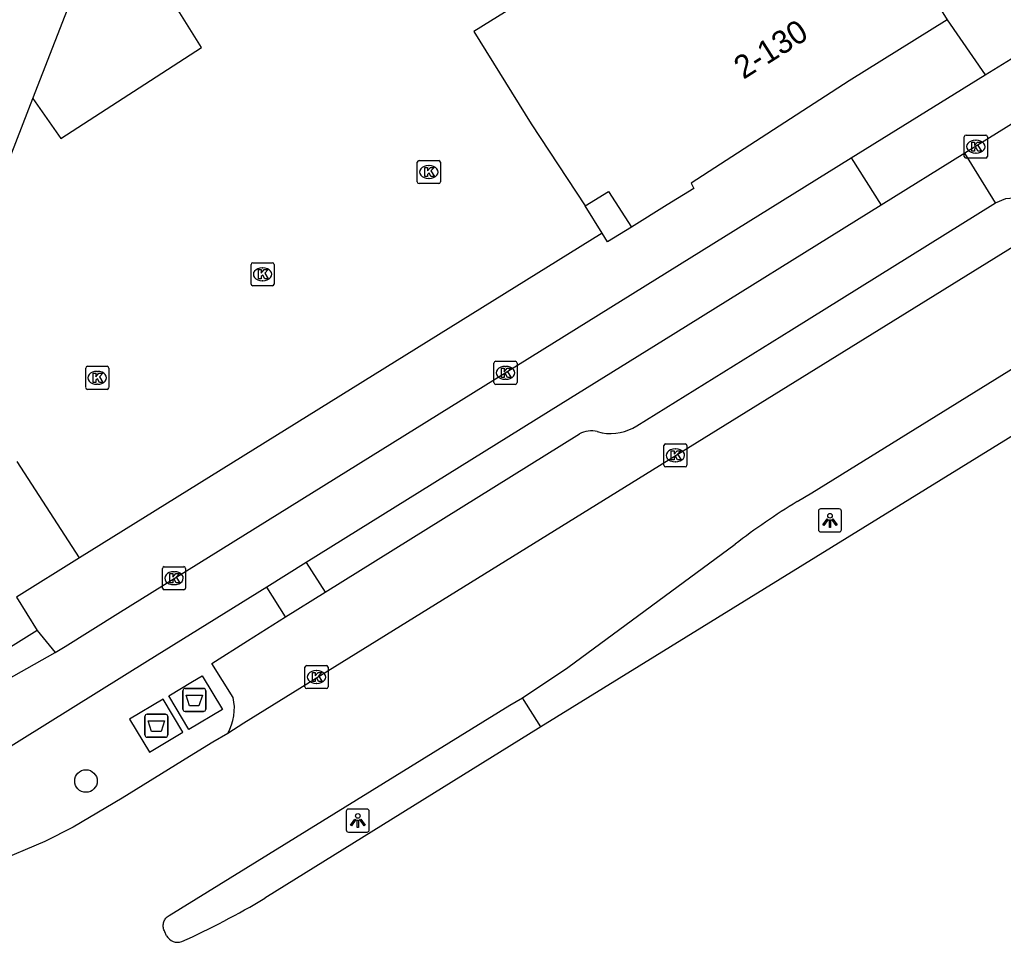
# Model space of a CAD drawing. Extents: x 159888 to 160757, y 384031 to 384746.
# Drawn here: x 160691.65 to 160734.31, y 384095.4 to 384135.43 of the extents above; entities that cross this region are included whole.
import ezdxf

# ---------------------------------------------------------------- set-up
doc = ezdxf.new("R2010")
doc.units = 0
for name, color, linetype in [('IMGEO_Afval_apart_plaats', 7, 'Continuous'), ('IMGEO_Boom', 7, 'Continuous'), ('IMGEO_Fietspad_open', 7, 'Continuous'), ('IMGEO_Haag', 7, 'Continuous'), ('IMGEO_Kolk', 7, 'Continuous'), ('IMGEO_Lichtpunt', 7, 'Continuous'), ('IMGEO_Pand', 7, 'Continuous'), ('IMGEO_Pand_nummerreeks', 7, 'Continuous'), ('IMGEO_Parkeervlak_open', 7, 'Continuous'), ('IMGEO_Rijbaan_lokaal_gesloten', 7, 'Continuous'), ('IMGEO_Verkeerseiland_open', 7, 'Continuous'), ('IMGEO_Voetpad_gesloten', 7, 'Continuous'), ('IMGEO_Voetpad_open', 7, 'Continuous')]:
    doc.layers.add(name, color=color, linetype=linetype)

msp = doc.modelspace()

# ---------------------------------------------------------------- linework, layer by layer
at = {"layer": 'IMGEO_Afval_apart_plaats'}
for p, q in [((160698.726, 384105.516), (160698.726, 384106.316)), ((160698.726, 384106.316), (160698.726, 384105.516)), ((160698.826, 384106.416), (160699.616, 384106.416)), ((160699.616, 384106.416), (160698.826, 384106.416)), ((160699.716, 384106.316), (160699.716, 384105.516)), ((160699.716, 384105.516), (160699.716, 384106.316)), ((160697.078, 384104.398), (160697.078, 384105.198)), ((160697.078, 384105.198), (160697.078, 384104.398)), ((160697.178, 384105.298), (160697.968, 384105.298)), ((160697.968, 384105.298), (160697.178, 384105.298)), ((160698.068, 384105.198), (160698.068, 384104.398)), ((160698.068, 384104.398), (160698.068, 384105.198)), ((160699.616, 384105.416), (160698.826, 384105.416)), ((160698.826, 384105.416), (160699.616, 384105.416)), ((160697.968, 384104.298), (160697.178, 384104.298)), ((160697.178, 384104.298), (160697.968, 384104.298))]:
    msp.add_line(p, q, dxfattribs=at)
for points in [[(160698.869, 384106.13), (160699.573, 384106.13), (160699.424, 384105.66), (160699.018, 384105.66), (160698.869, 384106.13)], [(160697.221, 384105.012), (160697.925, 384105.012), (160697.776, 384104.542), (160697.37, 384104.542), (160697.221, 384105.012)]]:
    msp.add_lwpolyline(points, dxfattribs=at)
for centre, start, end in [((160698.826, 384106.316), 90, 180), ((160698.826, 384106.316), 90, 180), ((160699.616, 384106.316), 0, 90), ((160699.616, 384106.316), 360, 90), ((160697.178, 384105.198), 90, 180), ((160697.178, 384105.198), 90, 180), ((160697.968, 384105.198), 0, 90), ((160697.968, 384105.198), 360, 90), ((160698.826, 384105.516), 180, 270), ((160698.826, 384105.516), 180, 270), ((160699.616, 384105.516), 270, 0), ((160699.616, 384105.516), 270, 0), ((160697.178, 384104.398), 180, 270), ((160697.178, 384104.398), 180, 270), ((160697.968, 384104.398), 270, 0), ((160697.968, 384104.398), 270, 0)]:
    msp.add_arc(centre, 0.1, start, end, dxfattribs=at)
at = {"layer": 'IMGEO_Boom'}
msp.add_circle((160694.521, 384102.398), 0.489, dxfattribs=at)
at = {"layer": 'IMGEO_Fietspad_open'}
for points in [[(160733.528, 384133.035), (160734.658, 384133.736)], [(160727.72, 384129.43), (160733.528, 384133.035)], [(160736.879, 384132.277), (160732.638, 384129.64)], [(160732.638, 384129.64), (160729.016, 384127.388)], [(160693.185, 384107.97), (160693.613, 384108.24), (160695.906, 384109.665), (160727.72, 384129.43)], [(160727.72, 384129.43), (160729.016, 384127.388)], [(160729.016, 384127.388), (160719.572, 384121.517), (160715.123, 384118.755), (160704.07, 384111.879)], [(160704.07, 384111.879), (160702.361, 384110.816)], [(160702.361, 384110.816), (160697.19, 384107.599), (160690.615, 384103.509)], [(160689.581, 384105.954), (160693.185, 384107.97)]]:
    msp.add_lwpolyline(points, dxfattribs=at)
at = {"layer": 'IMGEO_Haag'}
msp.add_lwpolyline([(160733.968, 384127.487), (160732.638, 384129.64)], dxfattribs=at)
at = {"layer": 'IMGEO_Kolk'}
for p, q in [((160732.696, 384130.423), (160733.548, 384130.423)), ((160732.621, 384129.497), (160732.621, 384130.349)), ((160733.109, 384130.203), (160733.134, 384130.203)), ((160733.622, 384130.349), (160733.622, 384129.497)), ((160733.132, 384129.643), (160733.107, 384129.643)), ((160708.894, 384128.394), (160708.894, 384129.246)), ((160708.969, 384129.32), (160709.821, 384129.32)), ((160709.382, 384129.1), (160709.407, 384129.1)), ((160709.895, 384129.246), (160709.895, 384128.394)), ((160733.548, 384129.423), (160732.696, 384129.423)), ((160709.821, 384128.32), (160708.969, 384128.32)), ((160709.405, 384128.54), (160709.38, 384128.54)), ((160701.757, 384124.885), (160702.609, 384124.885)), ((160701.682, 384123.959), (160701.682, 384124.811)), ((160702.17, 384124.665), (160702.195, 384124.665)), ((160702.683, 384124.811), (160702.683, 384123.959)), ((160702.193, 384124.105), (160702.168, 384124.105)), ((160702.609, 384123.885), (160701.757, 384123.885)), ((160712.293, 384120.608), (160713.145, 384120.608)), ((160694.509, 384119.465), (160694.509, 384120.317)), ((160694.584, 384120.391), (160695.436, 384120.391)), ((160694.997, 384120.171), (160695.022, 384120.171)), ((160695.51, 384120.317), (160695.51, 384119.465)), ((160712.218, 384119.682), (160712.218, 384120.534)), ((160712.706, 384120.388), (160712.731, 384120.388)), ((160713.219, 384120.534), (160713.219, 384119.682)), ((160712.729, 384119.828), (160712.704, 384119.828)), ((160695.436, 384119.391), (160694.584, 384119.391)), ((160695.02, 384119.611), (160694.995, 384119.611)), ((160713.145, 384119.608), (160712.293, 384119.608)), ((160719.587, 384116.101), (160719.587, 384116.953)), ((160719.662, 384117.027), (160720.514, 384117.027)), ((160720.075, 384116.807), (160720.1, 384116.807)), ((160720.588, 384116.953), (160720.588, 384116.101)), ((160720.514, 384116.027), (160719.662, 384116.027)), ((160720.098, 384116.247), (160720.073, 384116.247)), ((160697.841, 384110.772), (160697.841, 384111.624)), ((160697.916, 384111.698), (160698.768, 384111.698)), ((160698.842, 384111.624), (160698.842, 384110.772)), ((160698.329, 384111.478), (160698.354, 384111.478)), ((160698.352, 384110.918), (160698.327, 384110.918)), ((160698.768, 384110.698), (160697.916, 384110.698)), ((160704.021, 384106.483), (160704.021, 384107.335)), ((160704.096, 384107.409), (160704.948, 384107.409)), ((160705.022, 384107.335), (160705.022, 384106.483)), ((160704.509, 384107.189), (160704.534, 384107.189)), ((160704.532, 384106.629), (160704.507, 384106.629)), ((160704.948, 384106.409), (160704.096, 384106.409))]:
    msp.add_line(p, q, dxfattribs=at)
for points in [[(160732.696, 384130.423), (160733.548, 384130.423)], [(160732.621, 384129.497), (160732.621, 384130.349)], [(160732.942, 384130.123), (160733.065, 384130.123), (160733.065, 384129.972), (160733.195, 384130.123), (160733.359, 384130.123), (160733.213, 384129.972), (160733.366, 384129.723), (160733.214, 384129.723), (160733.129, 384129.887), (160733.065, 384129.82), (160733.065, 384129.723), (160732.942, 384129.723), (160732.942, 384130.123)], [(160733.622, 384130.349), (160733.622, 384129.497)], [(160708.894, 384128.394), (160708.894, 384129.246)], [(160708.969, 384129.32), (160709.821, 384129.32)], [(160709.895, 384129.246), (160709.895, 384128.394)], [(160733.548, 384129.423), (160732.696, 384129.423)], [(160709.215, 384129.02), (160709.338, 384129.02), (160709.338, 384128.869), (160709.468, 384129.02), (160709.632, 384129.02), (160709.486, 384128.869), (160709.639, 384128.62), (160709.487, 384128.62), (160709.402, 384128.784), (160709.338, 384128.717), (160709.338, 384128.62), (160709.215, 384128.62), (160709.215, 384129.02)], [(160709.821, 384128.32), (160708.969, 384128.32)], [(160701.757, 384124.885), (160702.609, 384124.885)], [(160701.682, 384123.959), (160701.682, 384124.811)], [(160702.003, 384124.585), (160702.126, 384124.585), (160702.126, 384124.434), (160702.256, 384124.585), (160702.42, 384124.585), (160702.274, 384124.434), (160702.427, 384124.185), (160702.275, 384124.185), (160702.19, 384124.349), (160702.126, 384124.282), (160702.126, 384124.185), (160702.003, 384124.185), (160702.003, 384124.585)], [(160702.683, 384124.811), (160702.683, 384123.959)], [(160702.609, 384123.885), (160701.757, 384123.885)], [(160712.293, 384120.608), (160713.145, 384120.608)], [(160694.509, 384119.465), (160694.509, 384120.317)], [(160694.584, 384120.391), (160695.436, 384120.391)], [(160695.51, 384120.317), (160695.51, 384119.465)], [(160712.218, 384119.682), (160712.218, 384120.534)], [(160712.539, 384120.308), (160712.662, 384120.308), (160712.662, 384120.157), (160712.792, 384120.308), (160712.956, 384120.308), (160712.81, 384120.157), (160712.963, 384119.908), (160712.811, 384119.908), (160712.726, 384120.072), (160712.662, 384120.005), (160712.662, 384119.908), (160712.539, 384119.908), (160712.539, 384120.308)], [(160713.219, 384120.534), (160713.219, 384119.682)], [(160694.83, 384120.091), (160694.953, 384120.091), (160694.953, 384119.94), (160695.083, 384120.091), (160695.247, 384120.091), (160695.101, 384119.94), (160695.254, 384119.691), (160695.102, 384119.691), (160695.017, 384119.855), (160694.953, 384119.788), (160694.953, 384119.691), (160694.83, 384119.691), (160694.83, 384120.091)], [(160695.436, 384119.391), (160694.584, 384119.391)], [(160713.145, 384119.608), (160712.293, 384119.608)], [(160719.587, 384116.101), (160719.587, 384116.953)], [(160719.662, 384117.027), (160720.514, 384117.027)], [(160719.908, 384116.727), (160720.031, 384116.727), (160720.031, 384116.576), (160720.161, 384116.727), (160720.325, 384116.727), (160720.179, 384116.576), (160720.332, 384116.327), (160720.18, 384116.327), (160720.095, 384116.491), (160720.031, 384116.424), (160720.031, 384116.327), (160719.908, 384116.327), (160719.908, 384116.727)], [(160720.588, 384116.953), (160720.588, 384116.101)], [(160720.514, 384116.027), (160719.662, 384116.027)], [(160697.841, 384110.772), (160697.841, 384111.624)], [(160697.916, 384111.698), (160698.768, 384111.698)], [(160698.842, 384111.624), (160698.842, 384110.772)], [(160698.162, 384111.398), (160698.285, 384111.398), (160698.285, 384111.247), (160698.415, 384111.398), (160698.579, 384111.398), (160698.433, 384111.247), (160698.586, 384110.998), (160698.434, 384110.998), (160698.349, 384111.162), (160698.285, 384111.095), (160698.285, 384110.998), (160698.162, 384110.998), (160698.162, 384111.398)], [(160698.768, 384110.698), (160697.916, 384110.698)], [(160704.021, 384106.483), (160704.021, 384107.335)], [(160704.096, 384107.409), (160704.948, 384107.409)], [(160705.022, 384107.335), (160705.022, 384106.483)], [(160704.342, 384107.109), (160704.465, 384107.109), (160704.465, 384106.958), (160704.595, 384107.109), (160704.759, 384107.109), (160704.613, 384106.958), (160704.766, 384106.709), (160704.614, 384106.709), (160704.529, 384106.873), (160704.465, 384106.806), (160704.465, 384106.709), (160704.342, 384106.709), (160704.342, 384107.109)], [(160704.948, 384106.409), (160704.096, 384106.409)]]:
    msp.add_lwpolyline(points, dxfattribs=at)
for centre, start, end in [((160732.698, 384130.347), 91.552, 178.448), ((160732.698, 384130.347), 91.552, 178.448), ((160733.546, 384130.347), 1.552, 88.448), ((160733.546, 384130.347), 1.552, 88.448), ((160708.971, 384129.244), 91.552, 178.448), ((160708.971, 384129.244), 91.552, 178.448), ((160709.819, 384129.244), 1.552, 88.448), ((160709.819, 384129.244), 1.552, 88.448), ((160732.698, 384129.499), 181.552, 268.448), ((160732.698, 384129.499), 181.552, 268.448), ((160733.546, 384129.499), 271.552, 358.448), ((160733.546, 384129.499), 271.552, 358.448), ((160708.971, 384128.396), 181.552, 268.448), ((160708.971, 384128.396), 181.552, 268.448), ((160709.819, 384128.396), 271.552, 358.448), ((160709.819, 384128.396), 271.552, 358.448), ((160701.759, 384124.809), 91.552, 178.448), ((160701.759, 384124.809), 91.552, 178.448), ((160702.607, 384124.809), 1.552, 88.448), ((160702.607, 384124.809), 1.552, 88.448), ((160701.759, 384123.961), 181.552, 268.448), ((160701.759, 384123.961), 181.552, 268.448), ((160702.607, 384123.961), 271.552, 358.448), ((160702.607, 384123.961), 271.552, 358.448), ((160712.295, 384120.532), 91.552, 178.448), ((160712.295, 384120.532), 91.552, 178.448), ((160713.143, 384120.532), 1.552, 88.448), ((160713.143, 384120.532), 1.552, 88.448), ((160694.586, 384120.315), 91.552, 178.448), ((160694.586, 384120.315), 91.552, 178.448), ((160695.434, 384120.315), 1.552, 88.448), ((160695.434, 384120.315), 1.552, 88.448), ((160694.586, 384119.467), 181.552, 268.448), ((160694.586, 384119.467), 181.552, 268.448), ((160695.434, 384119.467), 271.552, 358.448), ((160695.434, 384119.467), 271.552, 358.448), ((160712.295, 384119.684), 181.552, 268.448), ((160712.295, 384119.684), 181.552, 268.448), ((160713.143, 384119.684), 271.552, 358.448), ((160713.143, 384119.684), 271.552, 358.448), ((160719.664, 384116.951), 91.552, 178.448), ((160719.664, 384116.951), 91.552, 178.448), ((160720.512, 384116.951), 1.552, 88.448), ((160720.512, 384116.951), 1.552, 88.448), ((160719.664, 384116.103), 181.552, 268.448), ((160719.664, 384116.103), 181.552, 268.448), ((160720.512, 384116.103), 271.552, 358.448), ((160720.512, 384116.103), 271.552, 358.448), ((160697.918, 384111.622), 91.552, 178.448), ((160697.918, 384111.622), 91.552, 178.448), ((160698.766, 384111.622), 1.552, 88.448), ((160698.766, 384111.622), 1.552, 88.448), ((160697.918, 384110.774), 181.552, 268.448), ((160697.918, 384110.774), 181.552, 268.448), ((160698.766, 384110.774), 271.552, 358.448), ((160698.766, 384110.774), 271.552, 358.448), ((160704.098, 384107.333), 91.552, 178.448), ((160704.098, 384107.333), 91.552, 178.448), ((160704.946, 384107.333), 1.552, 88.448), ((160704.946, 384107.333), 1.552, 88.448), ((160704.098, 384106.485), 181.552, 268.448), ((160704.098, 384106.485), 181.552, 268.448), ((160704.946, 384106.485), 271.552, 358.448), ((160704.946, 384106.485), 271.552, 358.448)]:
    msp.add_arc(centre, 0.0765, start, end, dxfattribs=at)
for centre, major_axis, ratio, start_param, end_param in [((160733.108, 384129.923), (-0.387, 0.002), 0.722429, 4.712389, 7.853982), ((160733.133, 384129.923), (-0.39, 0.002), 0.717154, 1.570796, 4.712389), ((160709.381, 384128.82), (-0.387, 0.002), 0.722429, 4.712389, 7.853982), ((160709.406, 384128.82), (-0.39, 0.002), 0.717154, 1.570796, 4.712389), ((160702.169, 384124.385), (-0.387, 0.002), 0.722429, 4.712389, 7.853982), ((160702.194, 384124.385), (-0.39, 0.002), 0.717154, 1.570796, 4.712389), ((160694.996, 384119.891), (-0.387, 0.002), 0.722429, 4.712389, 7.853982), ((160695.021, 384119.891), (-0.39, 0.002), 0.717154, 1.570796, 4.712389), ((160712.705, 384120.108), (-0.387, 0.002), 0.722429, 4.712389, 7.853982), ((160712.73, 384120.108), (-0.39, 0.002), 0.717154, 1.570796, 4.712389), ((160720.074, 384116.527), (-0.387, 0.002), 0.722429, 4.712389, 7.853982), ((160720.099, 384116.527), (-0.39, 0.002), 0.717154, 1.570796, 4.712389), ((160698.328, 384111.198), (-0.387, 0.002), 0.722429, 4.712389, 7.853982), ((160698.353, 384111.198), (-0.39, 0.002), 0.717154, 1.570796, 4.712389), ((160704.508, 384106.909), (-0.387, 0.002), 0.722429, 4.712389, 7.853982), ((160704.533, 384106.909), (-0.39, 0.002), 0.717154, 1.570796, 4.712389)]:
    msp.add_ellipse(centre, major_axis=major_axis, ratio=ratio, start_param=start_param, end_param=end_param, dxfattribs=at)
at = {"layer": 'IMGEO_Lichtpunt'}
for p, q in [((160727.197, 384114.204), (160726.389, 384114.204)), ((160727.197, 384114.204), (160726.389, 384114.204)), ((160726.295, 384114.109), (160726.295, 384113.302)), ((160726.295, 384114.109), (160726.295, 384113.302)), ((160727.291, 384113.302), (160727.291, 384114.109)), ((160727.291, 384113.302), (160727.291, 384114.109)), ((160726.389, 384113.208), (160727.197, 384113.208)), ((160726.389, 384113.208), (160727.197, 384113.208)), ((160705.814, 384101.086), (160705.814, 384100.279)), ((160705.814, 384101.086), (160705.814, 384100.279)), ((160706.716, 384101.181), (160705.908, 384101.181)), ((160706.716, 384101.181), (160705.908, 384101.181)), ((160706.81, 384100.279), (160706.81, 384101.086)), ((160706.81, 384100.279), (160706.81, 384101.086)), ((160705.908, 384100.185), (160706.716, 384100.185)), ((160705.908, 384100.185), (160706.716, 384100.185))]:
    msp.add_line(p, q, dxfattribs=at)
for points in [[(160726.669, 384113.773), (160726.708, 384113.745), (160726.52, 384113.483), (160726.482, 384113.51), (160726.669, 384113.773)], [(160726.881, 384113.745), (160726.919, 384113.772), (160727.106, 384113.51), (160727.067, 384113.482), (160726.881, 384113.745)], [(160726.771, 384113.725), (160726.818, 384113.725), (160726.818, 384113.403), (160726.771, 384113.403), (160726.771, 384113.725)], [(160706.188, 384100.75), (160706.227, 384100.722), (160706.039, 384100.46), (160706.001, 384100.487), (160706.188, 384100.75)], [(160706.29, 384100.702), (160706.337, 384100.702), (160706.337, 384100.38), (160706.29, 384100.38), (160706.29, 384100.702)], [(160706.4, 384100.722), (160706.438, 384100.749), (160706.625, 384100.487), (160706.586, 384100.459), (160706.4, 384100.722)]]:
    msp.add_lwpolyline(points, dxfattribs=at)
for centre in [(160726.794, 384113.907), (160706.313, 384100.884)]:
    msp.add_circle(centre, 0.0994, dxfattribs=at)
for centre, start, end in [((160726.389, 384114.109), 90, 180), ((160726.389, 384114.109), 90, 180), ((160727.197, 384114.109), 0, 90), ((160727.197, 384114.109), 0, 90), ((160726.389, 384113.302), 180, 270), ((160726.389, 384113.302), 180, 270), ((160727.197, 384113.302), 270, 0), ((160727.197, 384113.302), 270, 360), ((160705.908, 384101.086), 90, 180), ((160705.908, 384101.086), 90, 180), ((160706.716, 384101.086), 0, 90), ((160706.716, 384101.086), 0, 90), ((160705.908, 384100.279), 180, 270), ((160705.908, 384100.279), 180, 270), ((160706.716, 384100.279), 270, 0), ((160706.716, 384100.279), 270, 360)]:
    msp.add_arc(centre, 0.0946, start, end, dxfattribs=at)
at = {"layer": 'IMGEO_Pand'}
for points in [[(160719.123, 384156.955), (160719.416, 384156.484), (160718.949, 384156.194), (160719.863, 384154.725), (160731.874, 384135.425)], [(160707.888, 384149.886), (160710.287, 384146.024), (160715.574, 384137.552), (160711.345, 384134.923), (160713.838, 384130.913), (160716.172, 384127.353)], [(160692.222, 384132.007), (160695.556, 384140.596)], [(160731.874, 384135.425), (160727.629, 384132.783), (160720.768, 384128.331), (160720.886, 384128.107), (160719.738, 384127.395), (160718.183, 384126.432)], [(160688.14, 384121.503), (160692.222, 384132.007)], [(160716.172, 384127.353), (160717.183, 384127.975), (160718.183, 384126.432)]]:
    msp.add_lwpolyline(points, dxfattribs=at)
at = {"layer": 'IMGEO_Parkeervlak_open'}
for points in [[(160718.414, 384117.816), (160725.125, 384121.98), (160733.968, 384127.487)], [(160733.968, 384127.487), (160734.428, 384127.67), (160734.765, 384127.706), (160736.521, 384127.312)], [(160716.905, 384126.167), (160716.172, 384127.353)], [(160704.896, 384110.596), (160715.923, 384117.455)], [(160716.702, 384117.566), (160716.91, 384117.507)], [(160700.904, 384106.026), (160699.977, 384107.5), (160701.527, 384108.482), (160703.177, 384109.527)]]:
    msp.add_lwpolyline(points, dxfattribs=at)
for centre, radius, start, end in [((160716.458, 384116.486), 1.107, 77.2933, 118.9257), ((160717.275, 384119.545), 2.071, 259.8468, 303.3731), ((160698.794, 384105.543), 2.165, 330.1867, 12.8848)]:
    msp.add_arc(centre, radius, start, end, dxfattribs=at)
at = {"layer": 'IMGEO_Rijbaan_lokaal_gesloten'}
for points in [[(160737.847, 384127.498), (160701.37, 384104.909), (160700.672, 384104.467)], [(160725.37, 384114.525), (160726.002, 384114.906), (160741.576, 384124.542)], [(160742.871, 384122.414), (160714.256, 384104.75)], [(160713.457, 384106.005), (160715.417, 384107.319), (160722.675, 384112.674)], [(160698.017, 384095.684), (160697.945, 384095.86), (160697.924, 384095.898), (160697.905, 384095.939), (160697.891, 384095.981), (160697.88, 384096.024), (160697.873, 384096.069), (160697.871, 384096.113), (160697.872, 384096.158), (160697.877, 384096.202), (160697.886, 384096.246), (160697.899, 384096.288), (160697.916, 384096.33), (160697.936, 384096.369), (160697.96, 384096.407), (160697.987, 384096.442), (160698.017, 384096.475), (160698.05, 384096.505), (160698.085, 384096.532), (160698.123, 384096.556), (160712.905, 384105.684), (160713.457, 384106.005)], [(160700.672, 384104.467), (160700.026, 384104.081), (160699.007, 384103.467), (160696.091, 384101.661), (160693.972, 384100.397), (160692.734, 384099.771), (160690.535, 384098.848), (160688.262, 384098.126), (160685.934, 384097.609), (160683.57, 384097.303), (160681.187, 384097.209), (160678.805, 384097.328), (160676.443, 384097.659), (160674.121, 384098.2), (160673.027, 384098.55), (160671.99, 384098.891), (160669.781, 384099.781), (160667.661, 384100.864), (160665.646, 384102.132), (160663.752, 384103.575)], [(160714.256, 384104.75), (160702.286, 384097.316)]]:
    msp.add_lwpolyline(points, dxfattribs=at)
for centre, radius, start, end in [((160742.758, 384086.322), 33.132, 121.6543, 127.3104), ((160683.456, 384128.961), 36.824, 294.414, 300.7546), ((160698.495, 384095.942), 0.543, 208.3404, 289.5031)]:
    msp.add_arc(centre, radius, start, end, dxfattribs=at)
at = {"layer": 'IMGEO_Verkeerseiland_open'}
msp.add_lwpolyline([(160714.256, 384104.75), (160713.457, 384106.005)], dxfattribs=at)
at = {"layer": 'IMGEO_Voetpad_gesloten'}
for points in [[(160698.112, 384106.1), (160699.135, 384106.712), (160699.561, 384106.967), (160700.437, 384105.503), (160698.988, 384104.636), (160698.112, 384106.1)], [(160697.871, 384105.952), (160696.415, 384105.082), (160697.274, 384103.645), (160698.73, 384104.515), (160697.871, 384105.952)]]:
    msp.add_lwpolyline(points, dxfattribs=at)
at = {"layer": 'IMGEO_Voetpad_open'}
for points in [[(160692.222, 384132.007), (160693.433, 384130.272), (160699.537, 384134.22), (160695.556, 384140.596)], [(160731.874, 384135.425), (160733.528, 384133.035)], [(160716.905, 384126.167), (160694.246, 384112.079)], [(160718.183, 384126.432), (160717.142, 384125.788), (160716.905, 384126.167)], [(160694.246, 384112.079), (160691.532, 384116.268)], [(160694.246, 384112.079), (160691.501, 384110.372)], [(160704.07, 384111.879), (160704.896, 384110.596)], [(160703.177, 384109.527), (160702.361, 384110.816)], [(160691.501, 384110.372), (160692.402, 384108.934)], [(160703.177, 384109.527), (160704.896, 384110.596)], [(160692.402, 384108.934), (160689.084, 384106.855)], [(160692.402, 384108.934), (160693.185, 384107.97)]]:
    msp.add_lwpolyline(points, dxfattribs=at)

# ---------------------------------------------------------------- texts
at = {"layer": 'IMGEO_Pand_nummerreeks'}
msp.add_text('2-130', height=1, rotation=32.3836, dxfattribs=at).set_placement((160723.041, 384132.818))

doc.saveas('drawing.dxf')
